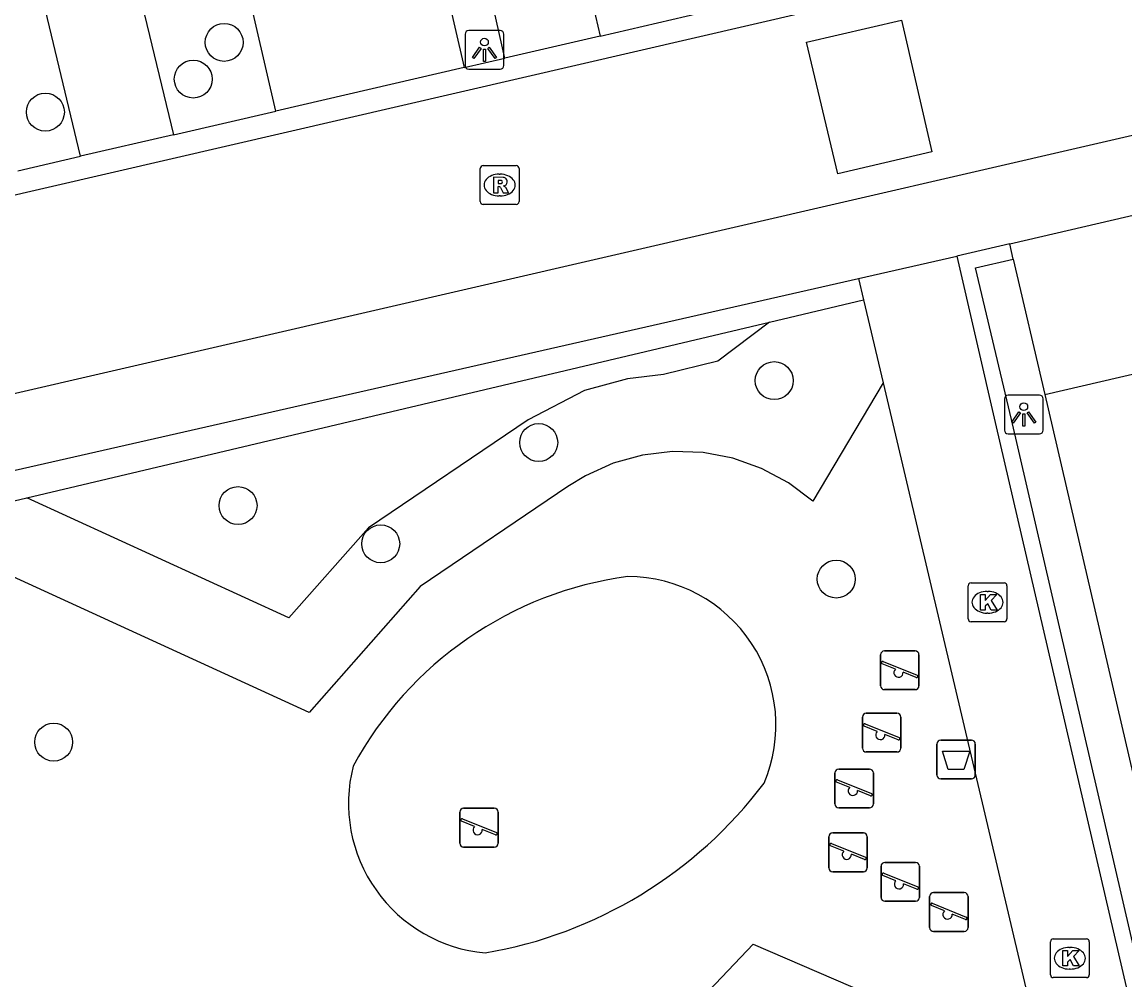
# Model space of a CAD drawing. Extents: x 156414 to 157775, y 382335 to 383765.
# Drawn here: x 156705.61 to 156734.03, y 383348.24 to 383372.93 of the extents above; entities that cross this region are included whole.
import ezdxf

# ---------------------------------------------------------------- set-up
doc = ezdxf.new("R2010")
doc.units = 0
for name, color, linetype in [('IMGEO_Afvalbak', 7, 'Continuous'), ('IMGEO_Boom', 7, 'Continuous'), ('IMGEO_Groenvoorziening', 7, 'Continuous'), ('IMGEO_Haag', 7, 'Continuous'), ('IMGEO_Kolk', 7, 'Continuous'), ('IMGEO_Lichtpunt', 7, 'Continuous'), ('IMGEO_Muur', 7, 'Continuous'), ('IMGEO_Pand', 7, 'Continuous'), ('IMGEO_Rijbaan_lokaal_gesloten', 7, 'Continuous'), ('IMGEO_Rijbaan_lokaal_open', 7, 'Continuous'), ('IMGEO_Rioolput', 7, 'Continuous'), ('IMGEO_Speelvoorziening', 7, 'Continuous'), ('IMGEO_Voetpad_open', 7, 'Continuous')]:
    doc.layers.add(name, color=color, linetype=linetype)

msp = doc.modelspace()

# ---------------------------------------------------------------- linework, layer by layer
at = {"layer": 'IMGEO_Afvalbak'}
for p, q in [((156729.282, 383354.418), (156730.072, 383354.418)), ((156730.072, 383354.418), (156729.282, 383354.418)), ((156729.182, 383353.518), (156729.182, 383354.318)), ((156729.182, 383354.318), (156729.182, 383353.518)), ((156730.172, 383354.318), (156730.172, 383353.518)), ((156730.172, 383353.518), (156730.172, 383354.318)), ((156730.072, 383353.418), (156729.282, 383353.418)), ((156729.282, 383353.418), (156730.072, 383353.418))]:
    msp.add_line(p, q, dxfattribs=at)
msp.add_lwpolyline([(156729.325, 383354.132), (156730.029, 383354.132), (156729.88, 383353.662), (156729.474, 383353.662), (156729.325, 383354.132)], dxfattribs=at)
for centre, start, end in [((156729.282, 383354.318), 90, 180), ((156729.282, 383354.318), 90, 180), ((156730.072, 383354.318), 0, 90), ((156730.072, 383354.318), 360, 90), ((156729.282, 383353.518), 180, 270), ((156729.282, 383353.518), 180, 270), ((156730.072, 383353.518), 270, 0), ((156730.072, 383353.518), 270, 0)]:
    msp.add_arc(centre, 0.1, start, end, dxfattribs=at)
at = {"layer": 'IMGEO_Boom'}
for centre in [(156710.814, 383372.409), (156710.018, 383371.463), (156706.207, 383370.611), (156724.99, 383363.688), (156718.92, 383362.091), (156711.172, 383360.466), (156714.849, 383359.48), (156726.588, 383358.571), (156706.42, 383354.368)]:
    msp.add_circle(centre, 0.489, dxfattribs=at)
at = {"layer": 'IMGEO_Groenvoorziening'}
for points in [[(156731.15, 383366.824), (156731.966, 383363.334)], [(156724.866, 383365.198), (156723.536, 383364.189), (156722.137, 383363.846), (156721.206, 383363.736), (156720.104, 383363.43), (156718.649, 383362.681), (156714.53, 383359.889), (156712.484, 383357.568), (156705.725, 383360.667)], [(156727.798, 383363.631), (156725.983, 383360.579), (156725.357, 383361.052), (156724.666, 383361.423), (156723.927, 383361.686), (156723.156, 383361.832), (156722.372, 383361.86), (156721.593, 383361.768), (156720.837, 383361.558), (156720.122, 383361.235), (156719.671, 383360.958), (156715.863, 383358.376), (156713.002, 383355.13), (156702.56, 383359.918)], [(156714.009, 383340.024), (156717.416, 383346.398), (156717.885, 383346.075), (156718.474, 383345.806), (156719.102, 383345.65), (156719.749, 383345.613), (156720.391, 383345.695), (156721.007, 383345.894), (156721.576, 383346.203), (156722.078, 383346.611), (156722.497, 383347.105), (156724.448, 383349.162), (156731.975, 383345.906)]]:
    msp.add_lwpolyline(points, dxfattribs=at)
for centre, radius, start, end in [((156722.493, 383349.223), 9.501, 97.7143, 151.5572), ((156721.204, 383354.808), 3.83, 336.9065, 89.7915), ((156717.89, 383352.789), 3.872, 165.6626, 264.8231), ((156715.622, 383360.177), 11.407, 279.6854, 322.9594)]:
    msp.add_arc(centre, radius, start, end, dxfattribs=at)
at = {"layer": 'IMGEO_Haag'}
for points in [[(156724.866, 383365.198), (156727.293, 383365.773)], [(156705.725, 383360.667), (156724.866, 383365.198)], [(156702.56, 383359.918), (156705.725, 383360.667)]]:
    msp.add_lwpolyline(points, dxfattribs=at)
at = {"layer": 'IMGEO_Kolk'}
for p, q in [((156729.986, 383357.547), (156729.986, 383358.399)), ((156730.061, 383358.473), (156730.913, 383358.473)), ((156730.987, 383358.399), (156730.987, 383357.547)), ((156730.474, 383358.253), (156730.499, 383358.253)), ((156730.497, 383357.693), (156730.472, 383357.693)), ((156730.913, 383357.473), (156730.061, 383357.473)), ((156732.182, 383349.295), (156733.034, 383349.295)), ((156732.107, 383348.369), (156732.107, 383349.221)), ((156732.595, 383349.075), (156732.62, 383349.075)), ((156733.108, 383349.221), (156733.108, 383348.369)), ((156732.618, 383348.515), (156732.593, 383348.515)), ((156733.034, 383348.295), (156732.182, 383348.295))]:
    msp.add_line(p, q, dxfattribs=at)
for points in [[(156729.986, 383357.547), (156729.986, 383358.399)], [(156730.061, 383358.473), (156730.913, 383358.473)], [(156730.987, 383358.399), (156730.987, 383357.547)], [(156730.307, 383358.173), (156730.43, 383358.173), (156730.43, 383358.022), (156730.56, 383358.173), (156730.724, 383358.173), (156730.578, 383358.022), (156730.731, 383357.773), (156730.579, 383357.773), (156730.494, 383357.937), (156730.43, 383357.87), (156730.43, 383357.773), (156730.307, 383357.773), (156730.307, 383358.173)], [(156730.913, 383357.473), (156730.061, 383357.473)], [(156732.182, 383349.295), (156733.034, 383349.295)], [(156732.107, 383348.369), (156732.107, 383349.221)], [(156732.428, 383348.995), (156732.551, 383348.995), (156732.551, 383348.844), (156732.681, 383348.995), (156732.845, 383348.995), (156732.699, 383348.844), (156732.852, 383348.595), (156732.7, 383348.595), (156732.615, 383348.759), (156732.551, 383348.692), (156732.551, 383348.595), (156732.428, 383348.595), (156732.428, 383348.995)], [(156733.108, 383349.221), (156733.108, 383348.369)], [(156733.034, 383348.295), (156732.182, 383348.295)]]:
    msp.add_lwpolyline(points, dxfattribs=at)
for centre, start, end in [((156730.063, 383358.397), 91.552, 178.448), ((156730.063, 383358.397), 91.552, 178.448), ((156730.911, 383358.397), 1.552, 88.448), ((156730.911, 383358.397), 1.552, 88.448), ((156730.063, 383357.549), 181.552, 268.448), ((156730.063, 383357.549), 181.552, 268.448), ((156730.911, 383357.549), 271.552, 358.448), ((156730.911, 383357.549), 271.552, 358.448), ((156732.184, 383349.219), 91.552, 178.448), ((156732.184, 383349.219), 91.552, 178.448), ((156733.032, 383349.219), 1.552, 88.448), ((156733.032, 383349.219), 1.552, 88.448), ((156732.184, 383348.371), 181.552, 268.448), ((156732.184, 383348.371), 181.552, 268.448), ((156733.032, 383348.371), 271.552, 358.448), ((156733.032, 383348.371), 271.552, 358.448)]:
    msp.add_arc(centre, 0.0765, start, end, dxfattribs=at)
for centre, major_axis, ratio, start_param, end_param in [((156730.473, 383357.973), (-0.387, 0.002), 0.722429, 4.712389, 7.853982), ((156730.498, 383357.973), (-0.39, 0.002), 0.717154, 1.570796, 4.712389), ((156732.594, 383348.795), (-0.387, 0.002), 0.722429, 4.712389, 7.853982), ((156732.619, 383348.795), (-0.39, 0.002), 0.717154, 1.570796, 4.712389)]:
    msp.add_ellipse(centre, major_axis=major_axis, ratio=ratio, start_param=start_param, end_param=end_param, dxfattribs=at)
at = {"layer": 'IMGEO_Lichtpunt'}
for p, q in [((156717.023, 383372.619), (156717.023, 383371.812)), ((156717.023, 383372.619), (156717.023, 383371.812)), ((156717.925, 383372.714), (156717.117, 383372.714)), ((156717.925, 383372.714), (156717.117, 383372.714)), ((156718.019, 383371.812), (156718.019, 383372.619)), ((156718.019, 383371.812), (156718.019, 383372.619)), ((156717.117, 383371.718), (156717.925, 383371.718)), ((156717.117, 383371.718), (156717.925, 383371.718)), ((156730.922, 383363.218), (156730.922, 383362.411)), ((156730.922, 383363.218), (156730.922, 383362.411)), ((156731.824, 383363.313), (156731.016, 383363.313)), ((156731.824, 383363.313), (156731.016, 383363.313)), ((156731.918, 383362.411), (156731.918, 383363.218)), ((156731.918, 383362.411), (156731.918, 383363.218)), ((156731.016, 383362.317), (156731.824, 383362.317)), ((156731.016, 383362.317), (156731.824, 383362.317))]:
    msp.add_line(p, q, dxfattribs=at)
for points in [[(156717.397, 383372.283), (156717.436, 383372.255), (156717.248, 383371.993), (156717.21, 383372.02), (156717.397, 383372.283)], [(156717.609, 383372.255), (156717.647, 383372.282), (156717.834, 383372.02), (156717.795, 383371.992), (156717.609, 383372.255)], [(156717.499, 383372.235), (156717.546, 383372.235), (156717.546, 383371.913), (156717.499, 383371.913), (156717.499, 383372.235)], [(156731.296, 383362.882), (156731.335, 383362.854), (156731.147, 383362.592), (156731.109, 383362.619), (156731.296, 383362.882)], [(156731.398, 383362.834), (156731.445, 383362.834), (156731.445, 383362.512), (156731.398, 383362.512), (156731.398, 383362.834)], [(156731.508, 383362.854), (156731.546, 383362.881), (156731.733, 383362.619), (156731.694, 383362.591), (156731.508, 383362.854)]]:
    msp.add_lwpolyline(points, dxfattribs=at)
for centre in [(156717.522, 383372.417), (156731.421, 383363.016)]:
    msp.add_circle(centre, 0.0994, dxfattribs=at)
for centre, start, end in [((156717.117, 383372.619), 90, 180), ((156717.117, 383372.619), 90, 180), ((156717.925, 383372.619), 0, 90), ((156717.925, 383372.619), 0, 90), ((156717.117, 383371.812), 180, 270), ((156717.117, 383371.812), 180, 270), ((156717.925, 383371.812), 270, 0), ((156717.925, 383371.812), 270, 360), ((156731.016, 383363.218), 90, 180), ((156731.016, 383363.218), 90, 180), ((156731.824, 383363.218), 0, 90), ((156731.824, 383363.218), 0, 90), ((156731.016, 383362.411), 180, 270), ((156731.016, 383362.411), 180, 270), ((156731.824, 383362.411), 270, 0), ((156731.824, 383362.411), 270, 360)]:
    msp.add_arc(centre, 0.0946, start, end, dxfattribs=at)
at = {"layer": 'IMGEO_Muur'}
for points in [[(156731.059, 383367.213), (156729.693, 383366.895)], [(156731.15, 383366.824), (156731.059, 383367.213)], [(156729.693, 383366.895), (156730.687, 383362.607), (156736.119, 383339.172)], [(156737.385, 383339.923), (156736.433, 383339.665), (156731.103, 383362.688), (156730.173, 383366.596), (156731.15, 383366.824)]]:
    msp.add_lwpolyline(points, dxfattribs=at)
at = {"layer": 'IMGEO_Pand'}
for points in [[(156731.966, 383363.334), (156735.924, 383364.251), (156736.573, 383361.474), (156738.388, 383361.896), (156741.298, 383362.574)], [(156731.966, 383363.334), (156735.122, 383349.709)]]:
    msp.add_lwpolyline(points, dxfattribs=at)
at = {"layer": 'IMGEO_Rijbaan_lokaal_gesloten'}
for points in [[(156801.58, 383390.671), (156729.736, 383374.103), (156727.422, 383373.564), (156697.352, 383366.606), (156691.395, 383365.232)], [(156802.731, 383385.9), (156758.28, 383375.58), (156698.774, 383361.816), (156692.518, 383360.371)]]:
    msp.add_lwpolyline(points, dxfattribs=at)
at = {"layer": 'IMGEO_Rijbaan_lokaal_open'}
for points in [[(156720.503, 383372.57), (156723.455, 383373.253)], [(156729.052, 383369.583), (156726.627, 383369.021), (156725.821, 383372.415), (156728.266, 383372.98), (156729.052, 383369.583)], [(156720.503, 383372.57), (156718.05, 383372.003)], [(156717.001, 383371.76), (156718.05, 383372.003)], [(156717.001, 383371.76), (156712.142, 383370.636)], [(156709.506, 383370.026), (156712.142, 383370.636)], [(156709.506, 383370.026), (156707.116, 383369.473)], [(156705.494, 383369.098), (156707.116, 383369.473)]]:
    msp.add_lwpolyline(points, dxfattribs=at)
at = {"layer": 'IMGEO_Rioolput'}
for p, q in [((156717.414, 383368.305), (156717.414, 383369.157)), ((156717.489, 383369.231), (156718.341, 383369.231)), ((156718.415, 383369.157), (156718.415, 383368.305)), ((156717.902, 383369.011), (156717.927, 383369.011)), ((156717.925, 383368.451), (156717.9, 383368.451)), ((156718.341, 383368.231), (156717.489, 383368.231))]:
    msp.add_line(p, q, dxfattribs=at)
for points in [[(156717.414, 383368.305), (156717.414, 383369.157)], [(156717.489, 383369.231), (156718.341, 383369.231)], [(156718.415, 383369.157), (156718.415, 383368.305)], [(156718.003, 383368.929), (156717.751, 383368.931), (156717.751, 383368.531)], [(156717.751, 383368.531), (156717.875, 383368.531), (156717.875, 383368.693), (156717.886, 383368.693)], [(156717.929, 383368.85), (156717.875, 383368.85), (156717.875, 383368.769)], [(156717.875, 383368.769), (156717.927, 383368.769)], [(156717.933, 383368.664), (156718.004, 383368.531), (156718.144, 383368.531), (156718.079, 383368.657)], [(156718.341, 383368.231), (156717.489, 383368.231)]]:
    msp.add_lwpolyline(points, dxfattribs=at)
for centre, radius, start, end in [((156717.491, 383369.155), 0.0765, 91.552, 178.448), ((156717.491, 383369.155), 0.0765, 91.552, 178.448), ((156718.339, 383369.155), 0.0765, 1.552, 88.448), ((156718.339, 383369.155), 0.0765, 1.552, 88.448), ((156718.002, 383368.819), 0.109, 350.3612, 89.416), ((156717.885, 383368.64), 0.0533, 26.0293, 88.6989), ((156717.911, 383368.958), 0.19, 274.7715, 282.9687), ((156717.935, 383368.754), 0.0964, 77.0061, 93.1865), ((156717.949, 383368.811), 0.0378, 276.6634, 79.6772), ((156718, 383368.819), 0.112, 277.5842, 350.9817), ((156717.984, 383368.604), 0.108, 29.5134, 73.7905), ((156717.491, 383368.307), 0.0765, 181.552, 268.448), ((156717.491, 383368.307), 0.0765, 181.552, 268.448), ((156718.339, 383368.307), 0.0765, 271.552, 358.448), ((156718.339, 383368.307), 0.0765, 271.552, 358.448)]:
    msp.add_arc(centre, radius, start, end, dxfattribs=at)
for centre, major_axis, ratio, start_param, end_param in [((156717.901, 383368.731), (-0.387, 0.002), 0.722429, 4.712389, 7.853982), ((156717.926, 383368.731), (-0.39, 0.002), 0.717154, 1.570796, 4.712389)]:
    msp.add_ellipse(centre, major_axis=major_axis, ratio=ratio, start_param=start_param, end_param=end_param, dxfattribs=at)
at = {"layer": 'IMGEO_Speelvoorziening'}
for p, q in [((156727.83, 383356.72), (156728.62, 383356.72)), ((156728.62, 383356.72), (156727.83, 383356.72)), ((156727.73, 383355.82), (156727.73, 383356.62)), ((156727.73, 383356.62), (156727.73, 383355.82)), ((156728.113, 383356.248), (156727.774, 383356.385)), ((156727.799, 383356.445), (156728.675, 383356.092)), ((156728.72, 383356.62), (156728.72, 383355.82)), ((156728.72, 383355.82), (156728.72, 383356.62)), ((156728.651, 383356.032), (156728.311, 383356.169)), ((156728.62, 383355.72), (156727.83, 383355.72)), ((156727.83, 383355.72), (156728.62, 383355.72)), ((156727.263, 383354.213), (156727.263, 383355.013)), ((156727.263, 383355.013), (156727.263, 383354.213)), ((156727.363, 383355.113), (156728.153, 383355.113)), ((156728.153, 383355.113), (156727.363, 383355.113)), ((156728.253, 383355.013), (156728.253, 383354.213)), ((156728.253, 383354.213), (156728.253, 383355.013)), ((156727.646, 383354.641), (156727.307, 383354.778)), ((156727.332, 383354.838), (156728.208, 383354.485)), ((156728.184, 383354.425), (156727.844, 383354.562)), ((156728.153, 383354.113), (156727.363, 383354.113)), ((156727.363, 383354.113), (156728.153, 383354.113)), ((156726.554, 383352.773), (156726.554, 383353.573)), ((156726.554, 383353.573), (156726.554, 383352.773)), ((156726.654, 383353.673), (156727.444, 383353.673)), ((156727.444, 383353.673), (156726.654, 383353.673)), ((156727.544, 383353.573), (156727.544, 383352.773)), ((156727.544, 383352.773), (156727.544, 383353.573)), ((156726.937, 383353.201), (156726.598, 383353.338)), ((156726.623, 383353.398), (156727.499, 383353.045)), ((156727.475, 383352.985), (156727.135, 383353.122)), ((156716.985, 383352.662), (156717.775, 383352.662)), ((156717.775, 383352.662), (156716.985, 383352.662)), ((156727.444, 383352.673), (156726.654, 383352.673)), ((156726.654, 383352.673), (156727.444, 383352.673)), ((156716.885, 383351.762), (156716.885, 383352.562)), ((156716.885, 383352.562), (156716.885, 383351.762)), ((156716.954, 383352.387), (156717.83, 383352.034)), ((156717.875, 383352.562), (156717.875, 383351.762)), ((156717.875, 383351.762), (156717.875, 383352.562)), ((156717.268, 383352.19), (156716.929, 383352.327)), ((156717.806, 383351.974), (156717.466, 383352.111)), ((156726.397, 383351.126), (156726.397, 383351.926)), ((156726.397, 383351.926), (156726.397, 383351.126)), ((156726.497, 383352.026), (156727.287, 383352.026)), ((156727.287, 383352.026), (156726.497, 383352.026)), ((156727.387, 383351.926), (156727.387, 383351.126)), ((156727.387, 383351.126), (156727.387, 383351.926)), ((156717.775, 383351.662), (156716.985, 383351.662)), ((156716.985, 383351.662), (156717.775, 383351.662)), ((156726.78, 383351.554), (156726.441, 383351.691)), ((156726.466, 383351.751), (156727.342, 383351.398)), ((156727.318, 383351.338), (156726.978, 383351.475)), ((156727.842, 383351.265), (156728.632, 383351.265)), ((156728.632, 383351.265), (156727.842, 383351.265)), ((156727.287, 383351.026), (156726.497, 383351.026)), ((156726.497, 383351.026), (156727.287, 383351.026)), ((156727.742, 383350.365), (156727.742, 383351.165)), ((156727.742, 383351.165), (156727.742, 383350.365)), ((156727.811, 383350.99), (156728.687, 383350.637)), ((156728.732, 383351.165), (156728.732, 383350.365)), ((156728.732, 383350.365), (156728.732, 383351.165)), ((156728.125, 383350.793), (156727.786, 383350.93)), ((156728.663, 383350.577), (156728.323, 383350.714)), ((156728.995, 383349.586), (156728.995, 383350.386)), ((156728.995, 383350.386), (156728.995, 383349.586)), ((156729.095, 383350.486), (156729.885, 383350.486)), ((156729.885, 383350.486), (156729.095, 383350.486)), ((156729.985, 383350.386), (156729.985, 383349.586)), ((156729.985, 383349.586), (156729.985, 383350.386)), ((156728.632, 383350.265), (156727.842, 383350.265)), ((156727.842, 383350.265), (156728.632, 383350.265)), ((156729.378, 383350.014), (156729.039, 383350.151)), ((156729.064, 383350.211), (156729.94, 383349.858)), ((156729.916, 383349.798), (156729.576, 383349.935)), ((156729.885, 383349.486), (156729.095, 383349.486)), ((156729.095, 383349.486), (156729.885, 383349.486))]:
    msp.add_line(p, q, dxfattribs=at)
for centre, radius, start, end in [((156727.83, 383356.62), 0.1, 90, 180), ((156727.83, 383356.62), 0.1, 90, 180), ((156728.62, 383356.62), 0.1, 0, 90), ((156728.62, 383356.62), 0.1, 360, 90), ((156727.787, 383356.415), 0.0327, 68.078, 248.078), ((156728.192, 383356.158), 0.12, 130.9928, 5.1632), ((156728.663, 383356.062), 0.0327, 248.078, 68.078), ((156727.83, 383355.82), 0.1, 180, 270), ((156727.83, 383355.82), 0.1, 180, 270), ((156728.62, 383355.82), 0.1, 270, 0), ((156728.62, 383355.82), 0.1, 270, 0), ((156727.363, 383355.013), 0.1, 90, 180), ((156727.363, 383355.013), 0.1, 90, 180), ((156728.153, 383355.013), 0.1, 0, 90), ((156728.153, 383355.013), 0.1, 360, 90), ((156727.32, 383354.808), 0.0327, 68.078, 248.078), ((156727.725, 383354.551), 0.12, 130.9928, 5.1632), ((156728.196, 383354.455), 0.0327, 248.078, 68.078), ((156727.363, 383354.213), 0.1, 180, 270), ((156727.363, 383354.213), 0.1, 180, 270), ((156728.153, 383354.213), 0.1, 270, 0), ((156728.153, 383354.213), 0.1, 270, 0), ((156726.654, 383353.573), 0.1, 90, 180), ((156726.654, 383353.573), 0.1, 90, 180), ((156727.444, 383353.573), 0.1, 0, 90), ((156727.444, 383353.573), 0.1, 360, 90), ((156726.611, 383353.368), 0.0327, 68.078, 248.078), ((156727.016, 383353.111), 0.12, 130.9928, 5.1632), ((156727.487, 383353.015), 0.0327, 248.078, 68.078), ((156716.985, 383352.562), 0.1, 90, 180), ((156716.985, 383352.562), 0.1, 90, 180), ((156717.775, 383352.562), 0.1, 0, 90), ((156717.775, 383352.562), 0.1, 360, 90), ((156726.654, 383352.773), 0.1, 180, 270), ((156726.654, 383352.773), 0.1, 180, 270), ((156727.444, 383352.773), 0.1, 270, 0), ((156727.444, 383352.773), 0.1, 270, 0), ((156716.942, 383352.357), 0.0327, 68.078, 248.078), ((156717.347, 383352.1), 0.12, 130.9928, 5.1632), ((156717.818, 383352.004), 0.0327, 248.078, 68.078), ((156726.497, 383351.926), 0.1, 90, 180), ((156726.497, 383351.926), 0.1, 90, 180), ((156727.287, 383351.926), 0.1, 0, 90), ((156727.287, 383351.926), 0.1, 360, 90), ((156716.985, 383351.762), 0.1, 180, 270), ((156716.985, 383351.762), 0.1, 180, 270), ((156717.775, 383351.762), 0.1, 270, 0), ((156717.775, 383351.762), 0.1, 270, 0), ((156726.454, 383351.721), 0.0327, 68.078, 248.078), ((156726.859, 383351.464), 0.12, 130.9928, 5.1632), ((156727.33, 383351.368), 0.0327, 248.078, 68.078), ((156727.842, 383351.165), 0.1, 90, 180), ((156727.842, 383351.165), 0.1, 90, 180), ((156728.632, 383351.165), 0.1, 0, 90), ((156728.632, 383351.165), 0.1, 360, 90), ((156726.497, 383351.126), 0.1, 180, 270), ((156726.497, 383351.126), 0.1, 180, 270), ((156727.287, 383351.126), 0.1, 270, 0), ((156727.287, 383351.126), 0.1, 270, 0), ((156727.799, 383350.96), 0.0327, 68.078, 248.078), ((156728.204, 383350.703), 0.12, 130.9928, 5.1632), ((156728.675, 383350.607), 0.0327, 248.078, 68.078), ((156729.095, 383350.386), 0.1, 90, 180), ((156729.095, 383350.386), 0.1, 90, 180), ((156729.885, 383350.386), 0.1, 0, 90), ((156729.885, 383350.386), 0.1, 360, 90), ((156727.842, 383350.365), 0.1, 180, 270), ((156727.842, 383350.365), 0.1, 180, 270), ((156728.632, 383350.365), 0.1, 270, 0), ((156728.632, 383350.365), 0.1, 270, 0), ((156729.052, 383350.181), 0.0327, 68.078, 248.078), ((156729.457, 383349.924), 0.12, 130.9928, 5.1632), ((156729.928, 383349.828), 0.0327, 248.078, 68.078), ((156729.095, 383349.586), 0.1, 180, 270), ((156729.095, 383349.586), 0.1, 180, 270), ((156729.885, 383349.586), 0.1, 270, 0), ((156729.885, 383349.586), 0.1, 270, 0)]:
    msp.add_arc(centre, radius, start, end, dxfattribs=at)
at = {"layer": 'IMGEO_Voetpad_open'}
for points in [[(156731.059, 383367.213), (156758.727, 383373.657), (156803.188, 383383.914)], [(156718.05, 383372.003), (156717.056, 383376.401), (156719.48, 383376.962), (156720.503, 383372.57)], [(156712.142, 383370.636), (156711.131, 383375.03), (156715.985, 383376.153), (156717.001, 383371.76)], [(156707.116, 383369.473), (156706.064, 383373.857), (156708.452, 383374.41), (156709.506, 383370.026)], [(156727.164, 383366.322), (156729.693, 383366.895)], [(156695.561, 383359.039), (156703.149, 383360.862), (156727.164, 383366.322)], [(156727.164, 383366.322), (156727.293, 383365.773)], [(156727.293, 383365.773), (156727.798, 383363.631)], [(156727.798, 383363.631), (156731.975, 383345.906)]]:
    msp.add_lwpolyline(points, dxfattribs=at)

doc.saveas('drawing.dxf')
